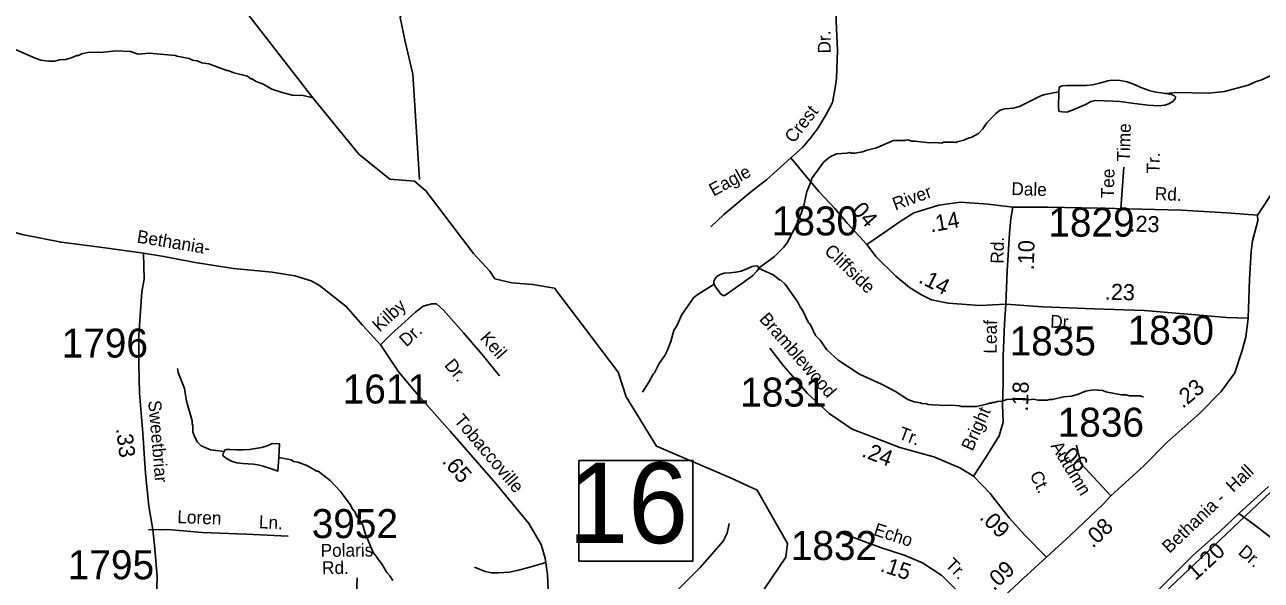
# Model space of a CAD drawing. Extents: x 1551653 to 1702041, y 811336 to 920032.
# Drawn here: x 1603261 to 1609556, y 891808 to 894635 of the extents above; entities that cross this region are included whole.
import ezdxf

# ---------------------------------------------------------------- set-up
doc = ezdxf.new("R2010")
doc.units = 0
for name, color, linetype in [('Old_Level_10', 7, 'Continuous'), ('Old_Level_11', 7, 'Continuous'), ('Old_Level_17', 7, 'Continuous'), ('Old_Level_31', 7, 'Continuous'), ('Old_Level_32', 7, 'Continuous'), ('Old_Level_35', 7, 'Continuous'), ('Old_Level_48', 7, 'Continuous'), ('Old_Level_49', 7, 'Continuous'), ('Old_Level_59', 7, 'Continuous'), ('Old_Level_62', 7, 'Continuous'), ('Old_Level_7', 7, 'Continuous'), ('Old_Level_8', 7, 'Continuous')]:
    doc.layers.add(name, color=color, linetype=linetype)

msp = doc.modelspace()

# ---------------------------------------------------------------- linework, layer by layer
at = {"layer": 'Old_Level_31'}
msp.add_lwpolyline([(1606082.744, 892418.202), (1606662.851, 892418.202), (1606662.851, 891905.416), (1606082.744, 891905.416), (1606082.744, 892418.202)], dxfattribs=at)
at = {"layer": 'Old_Level_32'}
for points in [[(1601592.573, 894949.173), (1601599.101, 894931.379), (1601637.832, 894779.103), (1601693.4, 894662.235), (1601783.271, 894519.136), (1601908.014, 894369.593), (1602005.268, 894290.774), (1602196.028, 894165.223), (1602398.712, 894025.627), (1602609.312, 893871.861), (1602748.544, 893780.779), (1602842.166, 893730.047), (1602983.566, 893666.94), (1603096.994, 893610.254), (1603248.604, 893567.15), (1603446.026, 893527.971), (1603645.185, 893503.054), (1603866.473, 893472.602)], [(1609537.019, 893665.695), (1609619.485, 893790.884), (1609784.498, 893962.892), (1609879.891, 894060.729), (1609932.356, 894098.909)], [(1607547.367, 893516.698), (1607449.151, 893624.483), (1607385.787, 893700.567)], [(1608291.902, 893706.907), (1608165.172, 893722.758), (1608022.602, 893732.268), (1607914.882, 893716.418), (1607788.152, 893678.376), (1607718.451, 893633.993), (1607639.245, 893580.101), (1607547.367, 893516.698)], [(1608255.842, 893213.584), (1608262.986, 893381.547), (1608273.7, 893574.526), (1608280.843, 893649.573), (1608291.902, 893706.907)], [(1609537.019, 893665.695), (1609378.608, 893678.376), (1609150.494, 893691.056), (1608811.493, 893700.567), (1608469.324, 893706.907), (1608291.902, 893706.907)], [(1609489.496, 893142.62), (1609495.832, 893339.169), (1609505.337, 893481.827), (1609511.673, 893535.719), (1609538.127, 893637.646), (1609537.019, 893665.695)], [(1608255.842, 893213.584), (1608123.986, 893206.022), (1607962.405, 893218.704), (1607876.863, 893234.554), (1607826.171, 893259.915), (1607765.975, 893297.957), (1607696.273, 893355.02), (1607594.89, 893453.295), (1607547.367, 893516.698)], [(1603931.202, 891708.016), (1603934.612, 891825.849), (1603923.479, 891968.829), (1603913.35, 892066.802), (1603893.093, 892185.721), (1603876.21, 892351.26), (1603862.706, 892557.341), (1603845.824, 892760.042), (1603841.433, 892908.114), (1603841.433, 893054.72), (1603857.712, 893276.665), (1603869.922, 893339.788), (1603866.473, 893472.602)], [(1603866.473, 893472.602), (1603969.372, 893455.991), (1604128.363, 893425.308), (1604323.719, 893394.765), (1604520.348, 893376.367), (1604636.03, 893357.407), (1604718.503, 893331.642), (1604761.509, 893308.427), (1604897.58, 893201.326), (1604981.013, 893105.625), (1605074.622, 893003.815), (1605166.195, 892867.39), (1605266.391, 892748.625), (1605426.674, 892566.375), (1605659.813, 892300.289), (1605827.383, 892096.168), (1605889.31, 891990.463), (1605911.167, 891921.208), (1605922.095, 891837.373), (1605925.738, 891760.828), (1605918.453, 891669.703), (1605907.524, 891585.867), (1605882.025, 891458.292), (1605824.888, 891233.675)], [(1608090.518, 892338.065), (1608155.331, 892435.404), (1608222.152, 892542.914), (1608241.556, 892613.207), (1608237.985, 892702.548), (1608241.556, 892809.759), (1608241.556, 892949.132), (1608248.699, 893113.521), (1608255.842, 893213.584)], [(1609489.496, 893142.62), (1609378.608, 893145.79), (1609202.293, 893159.979), (1608959.43, 893181.421), (1608705.853, 893188.568), (1608443.978, 893199.682), (1608255.842, 893213.584)], [(1608790.592, 892237.384), (1608957.87, 892390.815), (1609074.616, 892509.375), (1609243.637, 892657.575), (1609351.671, 892769.162), (1609421.371, 892863.313), (1609457.813, 892971.431), (1609476.823, 893044.345), (1609489.496, 893142.62)], [(1608090.518, 892338.065), (1608020.941, 892380.502), (1607889.383, 892435.604), (1607715.85, 892483.156), (1607580.447, 892536.135), (1607472.819, 892577.146), (1607355.552, 892655.974), (1607244.417, 892760.892), (1607183.013, 892831.381), (1607123.768, 892899.826), (1607054.529, 892988.484)], [(1608790.592, 892237.384), (1608637.407, 892402.575), (1608614.601, 892495.427)], [(1608463.359, 891925.951), (1608352.904, 892037.577), (1608273.377, 892125.994), (1608176.177, 892249.778), (1608090.518, 892338.065)], [(1607538.259, 889942.06), (1607654.859, 890159.674), (1607781.254, 890395.914), (1607855.183, 890534.318), (1607945.806, 890667.948), (1608062.662, 890825.442), (1608172.364, 890935.209), (1608289.22, 891044.978), (1608480.005, 891231.583), (1608682.715, 891424.87), (1608844.882, 891587.135), (1609037.097, 891763.24), (1609206.42, 891932.665), (1609344.739, 892056.75), (1609442.517, 892147.428), (1609592.76, 892285.832)], [(1608463.359, 891925.951), (1608582.649, 892036.473), (1608750.515, 892195.539), (1608790.592, 892237.384)], [(1608131.995, 891615.387), (1608059.278, 891696.518), (1608021.755, 891740.704), (1607930.533, 891831.794), (1607830.767, 891895.98), (1607737.536, 891934.992), (1607617.858, 891974.043), (1607410.324, 892050.502)], [(1608131.995, 891615.387), (1608224.777, 891706.014), (1608344.068, 891816.535), (1608463.359, 891925.951)], [(1604949.832, 891581.858), (1604948.703, 891683.945), (1604953.661, 891819.722)]]:
    msp.add_lwpolyline(points, dxfattribs=at)
at = {"layer": 'Old_Level_35'}
msp.add_line((1608841.333, 893699.73), (1608855.857, 893910.451), dxfattribs=at)
for points in [[(1607160.841, 893957.35), (1607220.079, 894011.093), (1607260.341, 894055.62), (1607300.602, 894110.748), (1607340.864, 894178.597), (1607372.649, 894240.086), (1607387.482, 894314.296), (1607393.839, 894360.943), (1607398.077, 894505.123), (1607391.72, 894651.424), (1607393.839, 894776.522)], [(1607160.841, 893957.35), (1607037.844, 893845.71), (1606963.679, 893790.582), (1606819.585, 893669.725), (1606753.896, 893606.116)], [(1607160.841, 893957.35), (1607224.206, 893881.266), (1607303.412, 893786.161), (1607385.787, 893700.567)], [(1605072.816, 893006.504), (1605126.082, 893060.278), (1605251.045, 893173.208), (1605289.27, 893203.05), (1605333.332, 893214.562), (1605357.344, 893214.474), (1605392.905, 893182.135), (1605494.037, 893067.414), (1605589.04, 892956.617), (1605678.085, 892847.946)], [(1609747.518, 891903.554), (1609685.908, 891957.446), (1609604.655, 892026.136), (1609521.115, 892090.67), (1609442.517, 892147.428)], [(1603890.769, 892064.968), (1603988.85, 892066.176), (1604164.637, 892050.598), (1604390.407, 892042.81), (1604602.132, 892033.105)], [(1605877.447, 891435.388), (1605956.24, 891416.779), (1606044.348, 891399.521), (1606098.746, 891397.577), (1606135.659, 891395.633), (1606188.114, 891409.24), (1606252.225, 891436.456), (1606331.88, 891494.774), (1606446.503, 891621.131), (1606576.669, 891751.376), (1606697.122, 891871.902), (1606772.89, 891955.492), (1606816.52, 892007.464), (1606836.74, 892047.276), (1606847.157, 892097.096)], [(1605914.12, 891898.554), (1605831.809, 891873.846), (1605781.298, 891860.239), (1605728.154, 891849.778), (1605671.614, 891845.819), (1605637.532, 891846.631), (1605604.504, 891852.462), (1605550.106, 891873.846)]]:
    msp.add_lwpolyline(points, dxfattribs=at)
at = {"layer": 'Old_Level_48'}
msp.add_lwpolyline([(1615770.164, 898455.167), (1614905.314, 896819.917), (1614592.961, 897011.962), (1612987.687, 897048.465), (1613023.51, 898082.199), (1612621.914, 898131.327), (1612394.342, 898207.253), (1612081.99, 898216.185), (1611998.41, 896925.369), (1612273.953, 896873.958), (1612207.247, 895310.526), (1612840.877, 894475.35), (1611024.922, 893261.765), (1610209.711, 892829.047), (1608067.94, 890802.822), (1607648.805, 890077.941), (1607417.156, 889678.6), (1607509.477, 889652.527)], dxfattribs=at)
at = {"layer": 'Old_Level_49'}
msp.add_lwpolyline([(1607509.477, 889652.527), (1607417.156, 889678.6), (1607648.805, 890077.941), (1608067.94, 890802.822), (1610209.711, 892829.047), (1611024.922, 893261.765), (1612823.891, 894479.375), (1612207.247, 895310.526), (1612273.953, 896873.958), (1611998.41, 896925.369), (1612104.558, 898867.836), (1612243.344, 898852.829), (1613046.047, 898837.821), (1613023.51, 898082.199), (1612987.687, 897048.465), (1614592.961, 897011.962), (1614905.314, 896819.917), (1615770.164, 898455.167)], dxfattribs=at)
at = {"layer": 'Old_Level_59'}
for points in [[(1605244.698, 893839.461), (1605119.719, 893848.586), (1604962.649, 893976.538), (1604726.942, 894263.201), (1604298.691, 894817.355), (1604128.703, 895178.554), (1604104.711, 895264.368), (1604115.682, 895454.554), (1604184.682, 895646.893), (1604247.633, 895954.163), (1604234.714, 896269.636), (1604070.169, 896774.518), (1604042.094, 896874.147), (1604039.542, 896935.456), (1603945.107, 897190.913), (1603955.289, 897642.024), (1603723.622, 897944.399), (1603725.495, 898352.704), (1603440.65, 898672.334)], [(1605270.231, 893847.446), (1605237.259, 894382.872), (1605198.42, 894550.031), (1605173.175, 894672.483), (1605388.646, 895167.146), (1605452.73, 895361.516), (1605452.699, 895835.693), (1605448.816, 896082.542), (1605472.119, 896296.349), (1605621.687, 896533.64), (1605798.647, 896667.847), (1605897.174, 896813.332), (1606727.738, 896937.901), (1607429.651, 896978.434), (1607745.719, 897005.875)], [(1605755.286, 890879.724), (1606149.506, 891101.305), (1606603.681, 891320.294), (1606804.971, 891437.724), (1607135.105, 891925.591), (1607144.814, 891995.565), (1606989.781, 892266.645), (1606854.104, 892328.482), (1606477.363, 892489.808), (1606322.657, 892740.895), (1606282.672, 892866.489), (1605957.594, 893294.704), (1605848.15, 893313.294), (1605740.094, 893321.915), (1605654.7, 893342.005), (1605628.078, 893380.704), (1605546.057, 893471.029), (1605302.728, 893789.121), (1605244.698, 893839.461)]]:
    msp.add_lwpolyline(points, dxfattribs=at)
at = {"layer": 'Old_Level_62'}
msp.add_line((1609073.021, 894284.834), (1609065.229, 894286.065), dxfattribs=at)
for points in [[(1603128.253, 894546.071), (1603314.851, 894464.973), (1603342.635, 894454.515), (1603382.62, 894449.799), (1603414.609, 894449.286), (1603438.702, 894456.873), (1603470.69, 894458.308), (1603502.781, 894467.843), (1603526.977, 894479.429), (1603534.974, 894479.224), (1603551.071, 894487.016), (1603583.161, 894494.5), (1603631.246, 894495.628), (1603647.138, 894493.372), (1603727.211, 894501.984), (1603799.184, 894498.806), (1603838.964, 894486.195), (1603895.046, 894491.219), (1604028.74, 894478.916), (1604034.686, 894474.815), (1604098.457, 894463.742), (1604114.349, 894455.54), (1604138.237, 894451.132), (1604162.023, 894440.674), (1604198.01, 894436.06), (1604289.361, 894402.534), (1604297.358, 894402.432), (1604325.142, 894389.923), (1604394.86, 894372.802), (1604412.7, 894360.499), (1604418.646, 894360.396), (1604436.486, 894348.093), (1604464.27, 894335.585), (1604470.217, 894335.482), (1604519.737, 894306.672), (1604571.41, 894289.858), (1604623.186, 894276.94), (1604663.171, 894274.274), (1604671.168, 894276.12), (1604726.942, 894263.201)], [(1609065.229, 894286.065), (1609047.492, 894288.218), (1609019.707, 894291.601), (1608985.464, 894300.213), (1608947.939, 894314.669), (1608905.596, 894332.304), (1608873.095, 894344.197), (1608837.211, 894351.169), (1608795.483, 894353.322), (1608774.157, 894349.528), (1608733.147, 894337.738), (1608697.058, 894330.048), (1608665.07, 894325.537), (1608564.492, 894326.767), (1608543.166, 894324.614), (1608530.863, 894319.898), (1608526.66, 894313.337), (1608526.147, 894294.164)], [(1609634.659, 894390.436), (1609554.073, 894353.834), (1609529.979, 894346.247), (1609489.687, 894326.87), (1609369.219, 894294.984), (1609289.146, 894286.27), (1609121.311, 894291.088), (1609073.021, 894284.834)], [(1608526.147, 894294.164), (1608453.456, 894280.426), (1608433.361, 894272.736), (1608324.478, 894218.602), (1608292.388, 894211.118), (1608250.352, 894207.837), (1608226.258, 894200.25), (1608204.01, 894182.616), (1608159.309, 894135.351), (1608138.804, 894105.721), (1608116.453, 894082.038), (1608082.107, 894062.66), (1608056.065, 894055.073), (1608041.916, 894047.384), (1608007.775, 894039.9), (1608001.726, 894036.004), (1607991.781, 894038.157), (1607937.75, 894037.131), (1607929.753, 894033.235), (1607895.817, 894035.799), (1607865.777, 894034.363), (1607794.008, 894043.488), (1607775.964, 894041.848), (1607758.124, 894050.152), (1607742.028, 894046.359), (1607684.101, 894045.333), (1607597.466, 894008.834), (1607549.381, 893997.659), (1607525.185, 893988.021), (1607485.098, 893980.742), (1607469.103, 893981.05), (1607461.209, 893985.151), (1607445.112, 893981.357), (1607393.132, 893978.281), (1607360.836, 893962.8), (1607328.54, 893937.374), (1607267.127, 893850.431), (1607267.025, 893842.434), (1607242.111, 893786.865), (1607226.937, 893715.097), (1607214.326, 893675.317), (1607195.769, 893635.639), (1607195.564, 893627.642), (1607141.943, 893524.604), (1607123.591, 893500.818), (1607076.839, 893453.656), (1606996.663, 893395.523)], [(1609073.021, 894284.834), (1609099.678, 894280.836), (1609115.159, 894274.069), (1609119.978, 894268.328), (1609118.235, 894257.665), (1609105.009, 894244.747), (1609086.042, 894232.751), (1609064.716, 894225.574), (1609033.548, 894222.704), (1608977.979, 894225.062), (1608911.03, 894234.084), (1608836.698, 894244.849), (1608802.352, 894246.9), (1608709.976, 894249.668), (1608690.291, 894245.054), (1608657.38, 894227.42), (1608598.223, 894202.813), (1608566.952, 894190.92), (1608544.909, 894191.228), (1608529.325, 894193.073), (1608525.327, 894197.995), (1608523.891, 894216.039), (1608526.147, 894294.164)], [(1606771.414, 893314.22), (1606769.568, 893319.142), (1606769.671, 893329.907), (1606773.464, 893341.082), (1606783.819, 893353.488), (1606801.044, 893364.458), (1606822.574, 893370.917), (1606849.846, 893373.275), (1606881.219, 893375.531), (1606908.183, 893381.477), (1606936.993, 893393.678), (1606964.88, 893404.443), (1606981.9, 893408.237), (1606990.819, 893407.314), (1606994.818, 893404.546), (1606996.663, 893395.523)], [(1606996.663, 893395.523), (1606995.946, 893391.422), (1606987.846, 893380.452), (1606967.854, 893359.229), (1606923.665, 893326.216), (1606878.451, 893294.125), (1606831.597, 893262.035), (1606823.907, 893257.626), (1606814.475, 893257.728), (1606804.735, 893264.598), (1606774.387, 893306.531), (1606771.414, 893314.22)], [(1608956.551, 892740.074), (1608940.66, 892746.329), (1608884.681, 892747.251), (1608868.789, 892751.557), (1608844.798, 892751.865), (1608765.033, 892767.244), (1608749.141, 892773.498), (1608701.261, 892776.369), (1608661.174, 892771.037), (1608620.881, 892753.71), (1608588.79, 892744.278), (1608548.703, 892740.895), (1608492.621, 892727.874), (1608476.627, 892728.079), (1608468.527, 892724.285), (1608420.545, 892725.106), (1608396.657, 892729.514), (1608372.563, 892725.823), (1608308.689, 892729.002), (1608260.707, 892727.771), (1608236.613, 892720.184), (1608212.52, 892718.544), (1608196.423, 892712.803), (1608186.478, 892713.008), (1608180.429, 892709.112), (1608170.382, 892709.317), (1608164.333, 892705.421), (1608108.148, 892692.297), (1608028.178, 892691.682), (1608020.283, 892695.783), (1607980.298, 892698.449), (1607948.31, 892697.013), (1607884.436, 892700.089), (1607860.445, 892702.55), (1607852.551, 892706.651), (1607828.56, 892707.061), (1607820.665, 892711.162), (1607788.677, 892715.673), (1607756.894, 892728.284), (1607693.635, 892769.294), (1607622.277, 892806.511), (1607511.139, 892856.339), (1607402.256, 892928.21), (1607345.149, 892981.216), (1607309.983, 893029.813), (1607286.402, 893054.112), (1607259.335, 893110.604), (1607251.441, 893118.703), (1607220.478, 893183.295), (1607208.687, 893199.494), (1607197.102, 893223.69), (1607132.613, 893314.733), (1607110.98, 893335.136), (1607102.983, 893337.186), (1607071.405, 893361.792), (1606996.663, 893395.523)], [(1606771.414, 893314.22), (1606681.909, 893258.344), (1606665.709, 893244.605), (1606604.399, 893157.663), (1606583.586, 893109.988), (1606565.131, 893078.308), (1606550.265, 893022.534), (1606531.503, 892974.859), (1606519.097, 892951.073), (1606490.492, 892911.6), (1606467.732, 892863.926), (1606459.632, 892856.134), (1606439.024, 892816.456), (1606405.806, 892765.398)], [(1604039.197, 892884.944), (1604042.888, 892864.849), (1604073.646, 892784.366), (1604084.616, 892720.184), (1604112.913, 892619.709), (1604112.708, 892603.715), (1604116.604, 892595.615), (1604116.092, 892563.627), (1604125.627, 892539.431), (1604141.211, 892511.236), (1604158.845, 892492.884), (1604206.52, 892472.071), (1604276.34, 892463.664)], [(1604276.34, 892463.664), (1604279.518, 892470.123), (1604287.413, 892473.917), (1604304.74, 892473.199), (1604338.778, 892471.354), (1604373.842, 892471.866), (1604404.498, 892473.404), (1604436.588, 892478.018), (1604467.859, 892484.477), (1604495.028, 892492.064), (1604510.509, 892499.753), (1604521.377, 892504.059), (1604558.389, 892502.111), (1604554.083, 892432.906)], [(1604554.083, 892432.906), (1604549.879, 892363.906), (1604516.866, 892375.184), (1604474.113, 892388.615), (1604447.456, 892395.895), (1604425.823, 892399.073), (1604371.997, 892401.738), (1604340.009, 892406.045), (1604314.377, 892413.837), (1604290.796, 892426.447), (1604273.674, 892439.058), (1604269.778, 892445.517), (1604270.906, 892452.386), (1604276.34, 892463.664)], [(1604554.083, 892432.906), (1604617.547, 892421.218), (1604629.44, 892413.016), (1604651.278, 892408.608), (1604697.004, 892391.896), (1604748.575, 892362.984), (1604754.521, 892362.881), (1604815.73, 892315.822), (1604868.838, 892258.92), (1604917.743, 892194.123), (1604931.276, 892167.877), (1604943.067, 892153.728), (1604950.756, 892135.581), (1604982.027, 892089.034), (1604993.407, 892046.896), (1605033.802, 891952.162), (1605080.759, 891887.468), (1605104.135, 891847.073), (1605119.822, 891830.771), (1605135.406, 891806.472)]]:
    msp.add_lwpolyline(points, dxfattribs=at)

# ---------------------------------------------------------------- texts
at = {"layer": 'Old_Level_10'}
for s, rotation, p in [('Dr.', 90.7880167, (1607364.525, 894489.286)), ('Crest', 51.8555306, (1607175.062, 894028.008)), ('Time', 88.316375, (1608886.605, 893937.909)), ('Tr.', 88.316375, (1609037.579, 893877.273)), ('Eagle', 28.6734611, (1606767.54, 893759.905)), ('Tee', 88.316375, (1608805.032, 893750.884)), ('Kilby', 42.1040972, (1605066.92, 893068.966)), ('Dr.', 42.1040972, (1605203.596, 892992.536)), ('Keil', 311.3976417, (1605575.121, 893037.799)), ('Dr.', 309.3312056, (1605393.82, 892901.839)), ('Loren', 358.0241778, (1604036.926, 892098.979)), ('Ln.', 357.3756111, (1604452.1, 892072.909)), ('Dr.', 319.7890583, (1609433.819, 891944.199))]:
    msp.add_text(s, height=65.6167, rotation=rotation, dxfattribs=at).set_placement(p)
at = {"layer": 'Old_Level_11'}
for s, height, rotation, p in [('Dale', 65.6167, 358.2032444, (1608283.137, 893768.795)), ('River', 65.6167, 20.1994056, (1607692.954, 893689.403)), ('Rd.', 65.6167, 357.4665444, (1609013.082, 893744.377)), ('Bethania-', 65.6167, 350.633975, (1603828.902, 893526.859)), ('Cliffside', 65.6167, 316.1296611, (1607327.245, 893478.032)), ('Rd.', 65.6167, 88.759325, (1608243.857, 893418.7)), ('Bramblewood', 65.61666, 311.0597528, (1606996.686, 893135.183)), ('Dr.', 65.6167, 357.42385, (1608480.461, 893093.696)), ('Leaf', 65.6167, 89.5532972, (1608208.729, 892961.24)), ('Sweetbriar', 65.6167, 274.8825833, (1603889.425, 892721.186)), ('Tobaccoville', 65.61665, 310.147125, (1605443.074, 892619.131)), ('Bright', 65.6167, 65.7082417, (1608085.758, 892461.627)), ('Tr.', 65.6167, 339.6823722, (1607704.575, 892530.151)), ('Autumn', 65.6167, 301.1226917, (1608481.904, 892491.593)), ('Ct.', 65.6167, 295.7422333, (1608375.676, 892345.34)), ('Echo', 65.6167, 341.9281722, (1607578.168, 892039.03)), ('Polaris', 65.6167, 0.3352528, (1604767.429, 891927.216)), ('Rd.', 65.6167, 0.8489139, (1604775.084, 891838.563)), ('Tr.', 65.6167, 315.0415, (1607942.474, 891882.51))]:
    msp.add_text(s, height=height, rotation=rotation, dxfattribs=at).set_placement(p)
at = {"layer": 'Old_Level_17'}
for s, rotation, p in [('.04', 311.1923222, (1607447.872, 893711.693)), ('.14', 10.1993056, (1607874.414, 893578.281)), ('.23', 358.446525, (1608884.623, 893582.807)), ('.10', 88.759325, (1608398.406, 893385.459)), ('.14', 333.4216, (1607806.609, 893325.06)), ('.23', 358.3854972, (1608758.99, 893236.317)), ('.23', 39.6052139, (1609156.297, 892679.375)), ('.18', 88.1195611, (1608367.977, 892666.443)), ('.33', 277.0453889, (1603725.397, 892579.622)), ('.24', 339.1411833, (1607517.434, 892439.287)), ('.06', 317.1006056, (1608514.961, 892455.03)), ('.65', 310.6922583, (1605382.154, 892411.097)), ('.09', 315.0033278, (1608117.666, 892123.838)), ('.08', 43.4582861, (1608698.212, 891968.088)), ('1.20', 42.6719083, (1609221.362, 891803.755)), ('.15', 341.9281722, (1607611.383, 891854.957)), ('.09', 42.3284139, (1608194.954, 891751.417))]:
    msp.add_text(s, height=82.0208, rotation=rotation, dxfattribs=at).set_placement(p)
at = {"layer": 'Old_Level_31'}
msp.add_text('16', height=410.1042, dxfattribs=at).set_placement((1606028.195, 891996.874))
at = {"layer": 'Old_Level_7'}
msp.add_text('Bethania -  Hall', height=65.61666, rotation=43.582775, dxfattribs=at).set_placement((1609088.754, 891941.658))
at = {"layer": 'Old_Level_8'}
for s, p in [('1830', (1607064.286, 893563.03)), ('1829', (1608472.205, 893556.885)), ('1830', (1608875.911, 893007.153)), ('1796', (1603449.253, 892941.18)), ('1835', (1608274.897, 892952.276)), ('1611', (1604879.991, 892707.555)), ('1831', (1606903.299, 892691.986)), ('1836', (1608519.934, 892538.439)), ('3952', (1604722.181, 892022.485)), ('1832', (1607161.173, 891911.172)), ('1795', (1603480.424, 891813.13))]:
    msp.add_text(s, height=147.6375, dxfattribs=at).set_placement(p)

doc.saveas('drawing.dxf')
